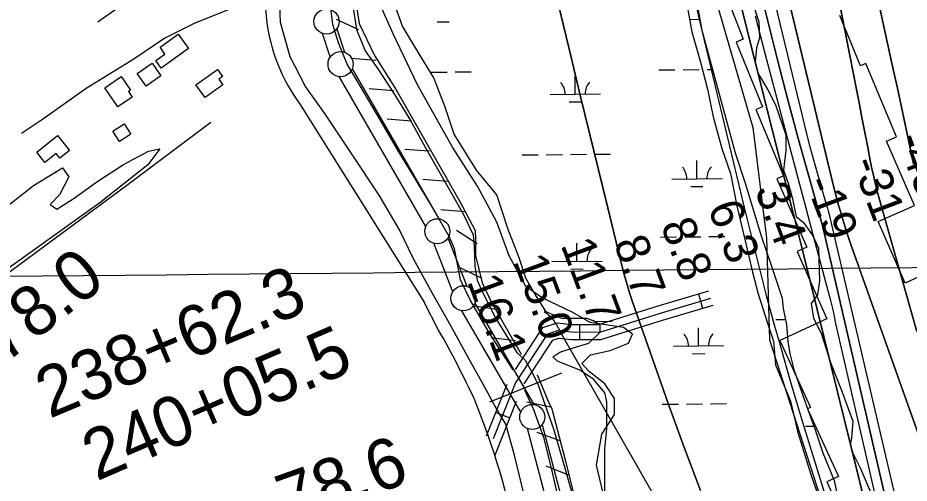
# Model space of a CAD drawing. Extents: x 3625074 to 3663148, y 511451 to 537151.
# Drawn here: x 3631259 to 3633034, y 522528 to 523454 of the extents above; entities that cross this region are included whole.
import ezdxf

# ---------------------------------------------------------------- set-up
doc = ezdxf.new("R2010")
doc.units = 0
for name, color, linetype in [('V-BLDG-OTLN', 7, 'Continuous'), ('V-FLOD-BASE', 7, 'Continuous'), ('V-GRID-MAJR', 7, 'Continuous'), ('V-LEVE-TOET', 7, 'Continuous'), ('V-RIVR-EDGE', 7, 'Continuous'), ('V-RIVR-RANG', 7, 'Continuous'), ('V-ROAD-CNTR', 7, 'Continuous'), ('V-RRAP-FSHR', 7, 'Continuous'), ('V-RRAP-RVMT', 7, 'Continuous'), ('V-SITE-VEGE', 7, 'Continuous'), ('V-SURV-IDEN', 7, 'Continuous'), ('V-SURV-LINE', 7, 'Continuous'), ('V-TOPO-DPTH', 7, 'Continuous'), ('V-TOPO-MINR', 7, 'Continuous'), ('V-TOPO-SHOR', 7, 'Continuous'), ('V-TOPO-WATR', 7, 'Continuous'), ('V-UTIL-LINE', 7, 'Continuous'), ('V-WETL-SWMP', 7, 'Continuous')]:
    doc.layers.add(name, color=color, linetype=linetype)

msp = doc.modelspace()

# ---------------------------------------------------------------- linework, layer by layer
at = {"layer": 'V-BLDG-OTLN'}
for points in [[(3631578.6, 523421.6), (3631599, 523393.2), (3631544.6, 523354.2), (3631533.7, 523369.2), (3631551.6, 523382.2), (3631542.5, 523395.9)], [(3631526.4, 523364.1), (3631544, 523338.9), (3631514.8, 523318.5), (3631497.1, 523343.7)], [(3631613.8, 523320.8), (3631656.6, 523351.3), (3631666.6, 523337.3), (3631659.5, 523332.3), (3631667.7, 523320.9), (3631631.9, 523295.4)], [(3631464.9, 523337.7), (3631483.8, 523310.5), (3631479.4, 523307.5), (3631486.9, 523296.6), (3631458.5, 523277), (3631432.2, 523315.1)], [(3631448.4, 523229), (3631470.8, 523243.5), (3631484.2, 523222.8), (3631461.8, 523208.4)], [(3631338.3, 523220.1), (3631362.2, 523190.5), (3631343, 523175), (3631335.6, 523184.2), (3631313.3, 523166.2), (3631296.8, 523186.6)]]:
    msp.add_lwpolyline(points, close=True, dxfattribs=at)
at = {"layer": 'V-FLOD-BASE'}
for points in [[(3632245.3, 522753.9), (3632197.3, 522828.9), (3632160.3, 522891.6), (3632140.6, 522932.6), (3632135, 522960.6), (3632128.9, 522994.4), (3632118.1, 523019.1), (3632077.9, 523088.3), (3632047.3, 523139.8), (3632016, 523190.7), (3631980.2, 523252.7), (3631940.7, 523319.2), (3631915.1, 523362.3), (3631897.4, 523404.6), (3631886.1, 523441.1), (3631881.3, 523485.2)], [(3633158.3, 521197.3), (3633139.3, 521226.6), (3633119.4, 521250.1), (3633081, 521295.3), (3633037.9, 521340.5), (3632966, 521416.4), (3632906.9, 521477.3), (3632859.4, 521527.1), (3632822.9, 521575.4), (3632766, 521665.5), (3632690.1, 521794), (3632629.4, 521894.5), (3632595.6, 521951.3), (3632542.6, 522038.7), (3632501.1, 522109.8), (3632441.1, 522208.4), (3632402.7, 522268.4), (3632381.8, 522319.9), (3632365.5, 522375.8), (3632346.7, 522448), (3632324.4, 522546.8), (3632306.9, 522617), (3632286.7, 522674.3), (3632268.9, 522713.4)]]:
    msp.add_lwpolyline(points, dxfattribs=at)
at = {"layer": 'V-GRID-MAJR'}
msp.add_spline([(3629245.8, 522920.7), (3634524.6, 522971.8), (3639803.4, 523023.6), (3645082.2, 523076.2)], degree=3, dxfattribs=at)
at = {"layer": 'V-LEVE-TOET'}
for points in [[(3631526.8, 524527.2), (3631517, 524521.5), (3631513.1, 524514.4), (3631523.3, 524500), (3631531.7, 524497.4), (3631545.2, 524483), (3631571.3, 524433.4), (3631607.5, 524355.2), (3631655.2, 524251), (3631688.8, 524172.8), (3631741.5, 524055.5), (3631794.2, 523933.7), (3631844.3, 523823.6), (3631884.3, 523731.7), (3631906.6, 523685.4), (3631923.7, 523646.4), (3631933.7, 523605.4), (3631934.6, 523561.9), (3631930.9, 523513.3), (3631927.2, 523473.8), (3631933.3, 523430.9), (3631951.1, 523388.6)], [(3632272.5, 522482.5), (3632248.2, 522583.9), (3632230.6, 522645.7), (3632219.6, 522664.3), (3632208.3, 522683.5), (3632186.6, 522724), (3632158.5, 522773.5), (3632121.6, 522841.4), (3632081.4, 522911.8), (3632046.3, 522975.7), (3632019, 523032.4), (3631978.8, 523101.6), (3631921.2, 523188.4), (3631870.7, 523264.1), (3631831.7, 523317.7), (3631801.7, 523376.4), (3631782.3, 523444.7), (3631780.2, 523497.3)], [(3631951.1, 523388.6), (3631976, 523352.6), (3632007.3, 523305), (3632041.2, 523250.2), (3632069.9, 523196.7), (3632108.1, 523130.2), (3632146.4, 523063), (3632166.1, 523022.6), (3632167.8, 522999.2), (3632168.8, 522959.6), (3632173.7, 522932.3), (3632183.2, 522910.8), (3632211.2, 522856.1), (3632252.7, 522788.2), (3632269.5, 522773.1), (3632278.6, 522756.6), (3632285.4, 522744.4), (3632294.3, 522725.5), (3632305, 522694.9), (3632325.9, 522636.3), (3632344.7, 522570), (3632362.3, 522508.8)]]:
    msp.add_lwpolyline(points, dxfattribs=at)
at = {"layer": 'V-RIVR-EDGE'}
for points in [[(3632722.9, 523482.5), (3632734.8, 523446.5), (3632735.9, 523414.7), (3632729.9, 523394.3), (3632727.4, 523366), (3632732.8, 523344.4), (3632752.5, 523310.8), (3632768, 523281.3), (3632788.3, 523221.2), (3632788.2, 523190), (3632783.9, 523151), (3632792.8, 523125.2), (3632801.8, 523093.9), (3632808.9, 523059.1), (3632823.3, 523047), (3632841.8, 523020.6), (3632853.2, 522995.9), (3632855.4, 522931.1), (3632851.1, 522902.9), (3632838.5, 522885.5), (3632843.2, 522856.7), (3632858.7, 522826.6), (3632877.2, 522768.3), (3632898.7, 522714.3), (3632921.9, 522651.8), (3632918.9, 522617.6), (3632916.4, 522605), (3632921.8, 522588.1)], [(3632921.8, 522588.1), (3632936.7, 522557.5), (3632955.8, 522513.6), (3632963, 522484.8), (3632976, 522439.7), (3632982.5, 522397.1), (3632991.4, 522335.8), (3632993.1, 522304.6), (3633009.3, 522272.8), (3633045.7, 522219.2)]]:
    msp.add_lwpolyline(points, dxfattribs=at)
at = {"layer": 'V-ROAD-CNTR'}
for p, q in [((3632614.1, 522904.8), (3632622.6, 522876)), ((3632377.6, 522844), (3632377.6, 522814)), ((3632211.1, 522669.1), (3632238.9, 522658))]:
    msp.add_line(p, q, dxfattribs=at)
for points in [[(3631727.1, 523671.8), (3631697.2, 523645), (3631651.4, 523607.2), (3631606.4, 523573.3), (3631539.8, 523529.8), (3631468.6, 523480.5), (3631418.3, 523445.3)], [(3631751.1, 523497.1), (3631697.6, 523477.8), (3631610.3, 523442.9), (3631551.7, 523413.7), (3631490.3, 523372.1), (3631395, 523313.3), (3631308.1, 523251.9), (3631266.3, 523223.8)], [(3631820, 523283.7), (3632068.2, 522888.2)], [(3632250.3, 522754.6), (3632304.8, 522837.8), (3632332.8, 522847.2), (3632362.3, 522844.1), (3632415.5, 522843.9), (3632534.1, 522881.2), (3632634.9, 522911)], [(3632096.7, 522833), (3632068.2, 522888.2)], [(3632206.5, 522617.1), (3632250.2, 522727), (3632314.5, 522825.2), (3632334.5, 522831.9), (3632361.5, 522829.1), (3632417.8, 522828.9), (3632538.5, 522866.8), (3632639.1, 522896.6)], [(3632267.3, 522725.8), (3632324.2, 522812.7), (3632336.2, 522816.7), (3632360.7, 522814.1), (3632420, 522813.9), (3632542.9, 522852.5), (3632643.4, 522882.2)], [(3632192.6, 522622.6), (3632233.3, 522725.1)], [(3632209, 522582.7), (3632252.2, 522691.3)]]:
    msp.add_lwpolyline(points, dxfattribs=at)
for centre, radius, start, end in [((3632105.2, 523492.5), 353.5, 181.2084, 216.2179), ((3630513.8, 521923.7), 1825.5, 24.9461, 29.8739), ((3630640.3, 522079), 1647.6, 11.4505, 21.9032)]:
    msp.add_arc(centre, radius, start, end, dxfattribs=at)
at = {"layer": 'V-RRAP-FSHR'}
for p, q in [((3631938.3, 523430.5), (3631894, 523451)), ((3631971.7, 523369.4), (3631923.1, 523373.2)), ((3632007.4, 523309.2), (3631958.7, 523312.9)), ((3632043, 523248.9), (3631994.3, 523252.7)), ((3632078.7, 523188.7), (3632030, 523192.4)), ((3632114.3, 523128.4), (3632065.6, 523132.2)), ((3632150, 523068.2), (3632101.3, 523071.9)), ((3632173.8, 523004.5), (3632132.9, 523031.1)), ((3632183.7, 522935.3), (3632139.8, 522956.5)), ((3632216.8, 522873.2), (3632168.4, 522880.3)), ((3632250, 522811.6), (3632201.5, 522817.5)), ((3632320.3, 522679.5), (3632272.6, 522689.7)), ((3632339.2, 522612.2), (3632293.4, 522629.3)), ((3632356.4, 522544.4), (3632310.8, 522561.9))]:
    msp.add_line(p, q, dxfattribs=at)
for points in [[(3631545.4, 524487.7), (3631574.1, 524442.5), (3631797.4, 523948.7), (3631920.4, 523669.8), (3631932.3, 523646.3), (3631936.5, 523591), (3631934.9, 523543.1), (3631931.4, 523489.6), (3631939.1, 523442.7), (3631969.2, 523379.4), (3632012.2, 523310.9), (3632139.1, 523088.7), (3632169.9, 523031.2), (3632170.6, 523012.8), (3632170.6, 522981.2), (3632184, 522927.1), (3632202.3, 522887.6), (3632261.1, 522784.9)], [(3632388.1, 524180.4), (3632595.7, 523673.3), (3632722.6, 523236.2), (3632750, 523015.6), (3632756, 522813.2), (3632897, 522376), (3633014.6, 521984.5)], [(3632293.1, 522744), (3632315.7, 522690.4), (3632322.7, 522676), (3632348.9, 522574.6), (3632394.3, 522392), (3632425.4, 522307.8), (3632550.4, 522103.9), (3632708.9, 521836.4), (3632821.6, 521660.2), (3632858.9, 521610.8), (3632891.3, 521564.6), (3632910, 521540.2), (3633131.1, 521308.7)]]:
    msp.add_lwpolyline(points, dxfattribs=at)
at = {"layer": 'V-RRAP-RVMT'}
for points in [[(3632655, 523537.2), (3632703.1, 523411.8), (3632689.2, 523406), (3632741.7, 523277.2), (3632728.4, 523271.6), (3632783.9, 523139.7), (3632770.6, 523133.9), (3632830.4, 522998.1), (3632810.9, 522989.3), (3632870, 522855), (3632776.5, 522812.3), (3632837.4, 522679.1), (3632831.4, 522676.3), (3632893, 522541.4), (3632869.9, 522530.8), (3632930.3, 522398.4)], [(3633080.5, 522951.2), (3633025.8, 522926.3), (3632971.9, 523048.8), (3633044.6, 523080.9), (3632988.4, 523208.6), (3633008.8, 523217.2), (3632947.3, 523363.5), (3632936.7, 523359), (3632896, 523459)]]:
    msp.add_lwpolyline(points, dxfattribs=at)
at = {"layer": 'V-SITE-VEGE'}
for p, q in [((3631469.7, 523162.2), (3631519.7, 523188.6)), ((3631541.8, 523193.3), (3631517.8, 523161.7)), ((3631519.7, 523188.6), (3631541.8, 523193.3)), ((3631290.7, 523120.7), (3631348.1, 523156)), ((3631348.1, 523156), (3631361, 523137.9)), ((3631418.8, 523129.2), (3631469.7, 523162.2)), ((3631517.8, 523161.7), (3631422.5, 523086)), ((3631361, 523137.9), (3631341.9, 523102.3)), ((3631231.5, 523074), (3631290.7, 523120.7)), ((3631369.5, 523093.8), (3631418.8, 523129.2)), ((3631341.9, 523102.3), (3631323.8, 523082.9)), ((3631422.5, 523086), (3631284.5, 522987)), ((3631323.8, 523082.9), (3631336.7, 523073.8)), ((3631336.7, 523073.8), (3631369.5, 523093.8)), ((3631284.5, 522987), (3631153.1, 522893.7))]:
    msp.add_line(p, q, dxfattribs=at)
for points in [[(3632430.4, 522483.2), (3632411.1, 522563.8), (3632422.1, 522626), (3632447.1, 522664.7), (3632447.4, 522696.4), (3632427.6, 522725.8), (3632397.3, 522750.1), (3632381.9, 522766.5), (3632399.6, 522783.8), (3632438.6, 522792.5), (3632475.1, 522807.1), (3632483, 522824.5), (3632465, 522837.7), (3632398.9, 522848.1), (3632364.1, 522867.9), (3632303.4, 522897), (3632270.5, 522919.4), (3632237.4, 522980.7), (3632212.7, 523047.7), (3632174.5, 523119.5), (3632124.7, 523197.1), (3632055.2, 523321.1), (3632006.2, 523422.7), (3631979.5, 523483.3)], [(3632593.1, 523470.3), (3632601.1, 523426.1), (3632618.7, 523366.2), (3632632.4, 523312.2), (3632643.6, 523257), (3632661.1, 523193.9), (3632678.2, 523144.4), (3632690.5, 523080.1), (3632707.4, 523010.5), (3632721.7, 522948.1), (3632732.9, 522905.2), (3632752.5, 522844.6), (3632763.8, 522810.8), (3632767.9, 522763.4), (3632797.7, 522691.1), (3632812, 522629.3), (3632837.8, 522545.4), (3632857.4, 522490.7)]]:
    msp.add_lwpolyline(points, dxfattribs=at)
at = {"layer": 'V-SURV-LINE'}
for points in [[(3631881.3, 523376.4), (3631865.9, 523423.2)], [(3631894.4, 523432.5), (3631909.8, 523385.8)], [(3631924.8, 523352.4), (3632097.4, 523054.3)], [(3632071.4, 523039.3), (3631898.8, 523337.3)], [(3632115.6, 523016.4), (3632153.1, 522920.2)], [(3632125.2, 522909.3), (3632087.7, 523005.5)], [(3632169.4, 522886.4), (3632286.4, 522684.8)], [(3632260.4, 522669.8), (3632143.5, 522871.4)], [(3632360.4, 522309.1), (3632274, 522636.9)], [(3632303, 522644.5), (3632389.4, 522316.7)]]:
    msp.add_lwpolyline(points, dxfattribs=at)
for centre in [(3631873.9, 523446.9), (3631901.8, 523362.1), (3632094.4, 523029.5), (3632146.4, 522896.2), (3632283.4, 522660)]:
    msp.add_circle(centre, 25, dxfattribs=at)
at = {"layer": 'V-TOPO-DPTH'}
for points in [[(3632740.6, 524543), (3632749.2, 524505.1), (3632872.6, 523946.9), (3632874.3, 523939.2), (3632876, 523931.4), (3632877.7, 523923.7), (3632879.3, 523915.9), (3632881.8, 523904.3), (3632882.6, 523900.4), (3632883, 523898.5), (3632883.4, 523896.5), (3633002.8, 523348.8), (3633010.3, 523314.2), (3633017.8, 523279.7), (3633025.2, 523245.1), (3633032.5, 523210.6), (3633042.5, 523163.2)], [(3633042.5, 523163.2), (3633032.5, 523210.6), (3633025.2, 523245.1), (3633017.8, 523279.7), (3633010.3, 523314.2), (3633002.8, 523348.8), (3632883.4, 523896.5), (3632883, 523898.5), (3632882.6, 523900.4), (3632881.8, 523904.3), (3632879.3, 523915.9), (3632877.7, 523923.7), (3632876, 523931.4), (3632874.3, 523939.2), (3632872.6, 523946.9), (3632749.2, 524505.1), (3632740.6, 524543)], [(3633031.5, 522305.1), (3632861.5, 523040.9), (3632857.6, 523054.8), (3632853.6, 523068.8), (3632849.7, 523082.7), (3632845.8, 523096.6), (3632812.5, 523216.8), (3632792.4, 523291), (3632772.8, 523365.3), (3632754.2, 523439.8), (3632736.1, 523514.5), (3632668.3, 523801.6), (3632664.3, 523818.9), (3632660.5, 523836.2), (3632656.9, 523853.6), (3632653.4, 523871), (3632635.9, 523960.3), (3632624.2, 524022.5), (3632613.2, 524084.7), (3632603.1, 524147.1), (3632593.6, 524209.7), (3632559.1, 524448.2), (3632552.7, 524490.8), (3632545.9, 524533.2)], [(3632545.9, 524533.2), (3632552.7, 524490.8), (3632559.1, 524448.2), (3632593.6, 524209.7), (3632603.1, 524147.1), (3632613.2, 524084.7), (3632624.2, 524022.5), (3632635.9, 523960.3), (3632653.4, 523871), (3632656.9, 523853.6), (3632660.5, 523836.2), (3632664.3, 523818.9), (3632668.3, 523801.6), (3632736.1, 523514.5), (3632754.2, 523439.8), (3632772.8, 523365.3), (3632792.4, 523291), (3632812.5, 523216.8), (3632845.8, 523096.6), (3632849.7, 523082.7), (3632853.6, 523068.8), (3632857.6, 523054.8), (3632861.5, 523040.9), (3633031.5, 522305.1)], [(3632744.3, 523696.2), (3632884.1, 523116.9), (3632888.3, 523100.1), (3632892.7, 523083.4), (3632897.5, 523066.8), (3632902.5, 523050.2), (3632907.7, 523033.8), (3632913.1, 523017.3), (3632918.6, 523001), (3632924.3, 522984.7), (3633122.2, 522429.5)], [(3633122.2, 522429.5), (3632924.3, 522984.7), (3632918.6, 523001), (3632913.1, 523017.3), (3632907.7, 523033.8), (3632902.5, 523050.2), (3632897.5, 523066.8), (3632892.7, 523083.4), (3632888.3, 523100.1), (3632884.1, 523116.9), (3632744.3, 523696.2)], [(3632618.6, 522513.9), (3632585.4, 522600.9), (3632553.6, 522688.5), (3632483.3, 522889.3), (3632477.3, 522907.3), (3632471.7, 522925.3), (3632466.5, 522943.4), (3632461.8, 522961.7), (3632433.6, 523076), (3632415.1, 523151.6), (3632396.6, 523227.1), (3632378.3, 523302.7), (3632360, 523378.3), (3632291.8, 523661.9)], [(3632986.1, 522325.9), (3632823.6, 522983.7), (3632817.6, 523007.5), (3632812.1, 523029.3), (3632806.6, 523051.1), (3632801.1, 523072.9), (3632795.6, 523094.7), (3632659.4, 523636.8)], [(3632659.4, 523636.8), (3632795.6, 523094.7), (3632801.1, 523072.9), (3632806.6, 523051.1), (3632812.1, 523029.3), (3632817.6, 523007.5), (3632823.6, 522983.7), (3632986.1, 522325.9)], [(3632863.8, 523643.4), (3632929.7, 523308.2), (3632934.8, 523282), (3632939.9, 523255.8), (3632945, 523229.5), (3632950.1, 523203.3), (3632956.4, 523170.4), (3632958.4, 523160.6), (3632960.4, 523150.9), (3632962.5, 523141.2), (3632964.6, 523131.5), (3632967.8, 523117.5), (3632968.5, 523114.8), (3632969.2, 523112.1), (3632969.9, 523109.5), (3632970.6, 523106.8), (3633048.9, 522830.1)], [(3633048.9, 522830.1), (3632970.6, 523106.8), (3632969.9, 523109.5), (3632969.2, 523112.1), (3632968.5, 523114.8), (3632967.8, 523117.5), (3632964.6, 523131.5), (3632962.5, 523141.2), (3632960.4, 523150.9), (3632958.4, 523160.6), (3632956.4, 523170.4), (3632950.1, 523203.3), (3632945, 523229.5), (3632939.9, 523255.8), (3632934.8, 523282), (3632929.7, 523308.2), (3632863.8, 523643.4)]]:
    msp.add_lwpolyline(points, dxfattribs=at)
at = {"layer": 'V-TOPO-MINR'}
for points in [[(3632740.6, 524543), (3632749.2, 524505.1), (3632872.6, 523946.9), (3632874.3, 523939.2), (3632876, 523931.4), (3632877.7, 523923.7), (3632879.3, 523915.9), (3632881.8, 523904.3), (3632882.6, 523900.4), (3632883, 523898.5), (3632883.4, 523896.5), (3633002.8, 523348.8), (3633010.3, 523314.2), (3633017.8, 523279.7), (3633025.2, 523245.1), (3633032.5, 523210.6), (3633042.5, 523163.2)], [(3632545.9, 524533.2), (3632552.7, 524490.8), (3632559.1, 524448.2), (3632593.6, 524209.7), (3632603.1, 524147.1), (3632613.2, 524084.7), (3632624.2, 524022.5), (3632635.9, 523960.3), (3632653.4, 523871), (3632656.9, 523853.6), (3632660.5, 523836.2), (3632664.3, 523818.9), (3632668.3, 523801.6), (3632736.1, 523514.5), (3632754.2, 523439.8), (3632772.8, 523365.3), (3632792.4, 523291), (3632812.5, 523216.8), (3632845.8, 523096.6), (3632849.7, 523082.7), (3632853.6, 523068.8), (3632857.6, 523054.8), (3632861.5, 523040.9), (3633031.5, 522305.1)], [(3632683.7, 523827.8), (3632820.5, 523259.3), (3632828.1, 523228.4), (3632836.1, 523197.6), (3632844.5, 523166.9), (3632853.2, 523136.3), (3632868, 523085.2), (3632869.5, 523080.2), (3632871, 523075.3), (3632872.5, 523070.3), (3632874, 523065.3), (3633055.2, 522289.9)], [(3632744.3, 523696.2), (3632884.1, 523116.9), (3632888.3, 523100.1), (3632892.7, 523083.4), (3632897.5, 523066.8), (3632902.5, 523050.2), (3632907.7, 523033.8), (3632913.1, 523017.3), (3632918.6, 523001), (3632924.3, 522984.7), (3633122.2, 522429.5)], [(3632291.8, 523661.9), (3632360, 523378.3), (3632378.3, 523302.7), (3632396.6, 523227.1), (3632415.1, 523151.6), (3632433.6, 523076), (3632461.8, 522961.7), (3632466.5, 522943.4), (3632471.7, 522925.3), (3632477.3, 522907.3), (3632483.3, 522889.3), (3632553.6, 522688.5), (3632585.4, 522600.9), (3632618.6, 522513.9)], [(3632863.8, 523643.4), (3632929.7, 523308.2), (3632934.8, 523282), (3632939.9, 523255.8), (3632945, 523229.5), (3632950.1, 523203.3), (3632956.4, 523170.4), (3632958.4, 523160.6), (3632960.4, 523150.9), (3632962.5, 523141.2), (3632964.6, 523131.5), (3632967.8, 523117.5), (3632968.5, 523114.8), (3632969.2, 523112.1), (3632969.9, 523109.5), (3632970.6, 523106.8), (3633048.9, 522830.1)], [(3632603.8, 523502.6), (3632617.8, 523443.1), (3632705.5, 523077.1), (3632712.6, 523047.8), (3632719.8, 523018.5), (3632727, 522989.2), (3632734.3, 522960), (3632741.8, 522930.8), (3632749.4, 522901.6), (3632757.2, 522872.5), (3632765.2, 522843.4), (3632772.7, 522816.6), (3632784.7, 522774.1), (3632796.9, 522731.8), (3632809.4, 522689.5), (3632822.2, 522647.3), (3632875.7, 522473.6)], [(3632727.4, 523458.2), (3632746.6, 523384.2), (3632818.8, 523110.8), (3632825.4, 523085.8), (3632832.1, 523060.7), (3632838.8, 523035.6), (3632845.5, 523010.5), (3632876.7, 522894.4), (3632882.5, 522870.2), (3632887.4, 522845.9), (3633009.6, 522315)], [(3632307.4, 522869.9), (3632310.1, 522867.8), (3632312.8, 522865.6), (3632315.5, 522863.3), (3632318.1, 522861), (3632320.6, 522858.6), (3632322.9, 522856), (3632325, 522853.3), (3632326.9, 522850.4), (3632328.7, 522847.5), (3632331.4, 522843.1), (3632334.1, 522838.6), (3632336.7, 522834.2), (3632339.3, 522829.7), (3632576.6, 522415)]]:
    msp.add_lwpolyline(points, dxfattribs=at)
at = {"layer": 'V-TOPO-SHOR'}
msp.add_lwpolyline([(3631643.7, 523246.1), (3631476.2, 523120.5), (3631170.6, 522895.1), (3630847.1, 522669.1), (3630568, 522478.6), (3630333.2, 522308.8)], dxfattribs=at)
at = {"layer": 'V-TOPO-WATR'}
msp.add_lwpolyline([(3632659.4, 523636.8), (3632795.6, 523094.7), (3632801.1, 523072.9), (3632806.6, 523051.1), (3632812.1, 523029.3), (3632817.6, 523007.5), (3632823.6, 522983.7), (3632986.1, 522325.9)], dxfattribs=at)
at = {"layer": 'V-UTIL-LINE'}
msp.add_line((3632199.3, 522689.8), (3632342.1, 522748.1), dxfattribs=at)
at = {"layer": 'V-WETL-SWMP'}
for p, q in [((3632596, 523451.2), (3632616.9, 523451.4)), ((3632094.1, 523446.1), (3632118.1, 523446.4)), ((3632081.7, 523346), (3632113.7, 523346.3)), ((3632129.7, 523346.5), (3632161.7, 523346.8)), ((3632535.6, 523350.5), (3632567.6, 523350.9)), ((3632583.6, 523351), (3632615.6, 523351.3)), ((3632631.6, 523351.5), (3632642.1, 523351.6)), ((3632369, 523302.4), (3632368.6, 523338.4)), ((3632319, 523301.9), (3632419, 523302.9)), ((3632357.1, 523286.9), (3632381.1, 523287.1)), ((3632263.4, 523181.3), (3632295.4, 523181.6)), ((3632311.4, 523181.8), (3632343.4, 523182.1)), ((3632359.4, 523182.3), (3632391.4, 523182.6)), ((3632407.4, 523182.7), (3632439.3, 523183.1)), ((3632611.2, 523134), (3632610.8, 523170)), ((3632561.2, 523133.5), (3632661.2, 523134.5)), ((3632599.3, 523118.5), (3632623.3, 523118.7)), ((3632538.9, 523017.9), (3632570.9, 523018.2)), ((3632586.9, 523018.4), (3632618.9, 523018.7)), ((3632634.9, 523018.8), (3632666.9, 523019.2)), ((3632372.3, 522969.8), (3632372, 523005.8)), ((3632322.3, 522969.3), (3632422.3, 522970.3)), ((3632360.5, 522954.2), (3632384.5, 522954.5)), ((3632410.7, 522850.1), (3632442.7, 522850.4)), ((3632768.6, 522853.7), (3632787.8, 522853.9)), ((3632614.5, 522801.4), (3632614.1, 522837.4)), ((3632564.5, 522800.9), (3632664.5, 522801.9)), ((3632602.7, 522785.8), (3632626.7, 522786.1)), ((3632542.3, 522685.2), (3632574.3, 522685.5)), ((3632590.3, 522685.7), (3632622.3, 522686)), ((3632638.3, 522686.2), (3632670.3, 522686.5)), ((3632827.6, 522641.7), (3632844.3, 522641.8))]:
    msp.add_line(p, q, dxfattribs=at)
for points in [[(3632577.7, 523666.9), (3632620.8, 523429.9), (3632687.2, 523185.9), (3632707.3, 523125.2), (3632739.3, 523020.4), (3632760.7, 522958.3), (3632780.7, 522896.2), (3632783.3, 522875.6), (3632789.9, 522843.9), (3632792.3, 522809.5), (3632796.2, 522786.1), (3632804.1, 522754.4), (3632813.5, 522728.2), (3632826.9, 522689.5), (3632847, 522634.3), (3632861.7, 522588.8), (3632884.6, 522533.6), (3632897.7, 522470.2)], [(3632427.6, 522502.3), (3632427.6, 522596.3), (3632432, 522636.5), (3632432, 522663.4), (3632432, 522690.2), (3632427.6, 522708.1), (3632405.2, 522735), (3632391.8, 522743.9), (3632378.3, 522752.9), (3632333.6, 522770.8), (3632324.6, 522779.7), (3632338.1, 522788.7), (3632364.9, 522797.6), (3632396.2, 522806.6), (3632418.6, 522829), (3632418.6, 522842.4), (3632405.2, 522851.3), (3632391.8, 522855.8), (3632369.4, 522855.8), (3632342.5, 522855.8), (3632311.2, 522869.2), (3632288.8, 522905.1), (3632270.9, 522936.4), (3632257.5, 522976.7), (3632235.1, 523034.8), (3632212.8, 523102), (3632172.5, 523151.2), (3632127.7, 523222.8), (3632109.8, 523276.5), (3632087.4, 523334.7), (3632060.6, 523379.4), (3632024.8, 523437.6), (3631997.9, 523513.7)]]:
    msp.add_lwpolyline(points, dxfattribs=at)
for centre, start, end in [((3632313.7, 523302.4), 359.8032, 41.3469), ((3632424.2, 523303.5), 139.8032, 181.3469), ((3632555.9, 523134), 359.8032, 41.3469), ((3632666.4, 523135.1), 139.8032, 181.3469), ((3632317.1, 522969.7), 359.8032, 41.3469), ((3632427.6, 522970.8), 139.8032, 181.3469), ((3632559.3, 522801.3), 359.8032, 41.3469), ((3632669.7, 522802.4), 139.8032, 181.3469)]:
    msp.add_arc(centre, 35.2, start, end, dxfattribs=at)

# ---------------------------------------------------------------- texts
at = {"layer": 'V-RIVR-RANG'}
for s, rotation, p in [('-43', 290.7229, (3633007.7, 523213.6)), ('-31', 290.7229, (3632918.9, 523165.9)), ('-19', 290.4383, (3632826.8, 523127.5)), ('3.4', 290.4383, (3632725.8, 523112.1)), ('6.3', 290.4383, (3632632.2, 523077)), ('8.8', 290.4383, (3632538.6, 523041.8)), ('11.7', 290.4383, (3632339.7, 523002.7)), ('8.7', 290.4383, (3632444.9, 523006.7)), ('15.0', 290.4383, (3632245.1, 522970.2)), ('16.1', 290.4383, (3632153.3, 522930.1))]:
    msp.add_text(s, height=67, rotation=rotation, dxfattribs=at).set_placement(p)
at = {"layer": 'V-SURV-IDEN'}
for s, rotation, p in [('234+78.0', 38.0223, (3630995.7, 522578.8)), ('238+62.3', 22.6996, (3631322.3, 522656.1)), ('240+05.5', 23.3372, (3631416.1, 522531.6)), ('242+78.6', 19.502, (3631513, 522343.8))]:
    msp.add_text(s, height=100, rotation=rotation, dxfattribs=at).set_placement(p)

doc.saveas('drawing.dxf')
